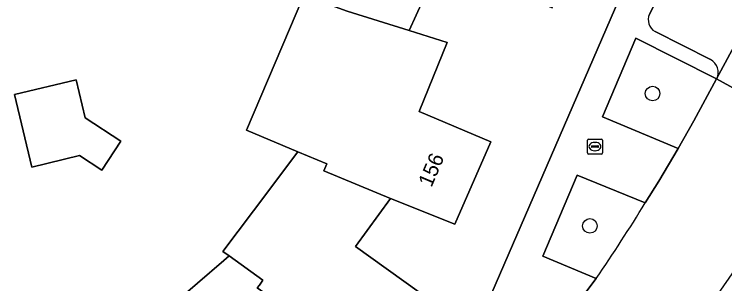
# Model space of a CAD drawing. Extents: x 162879 to 165540, y 384011 to 385181.
# Drawn here: x 164293.2 to 164340.65, y 384567.03 to 384585.06 of the extents above; entities that cross this region are included whole.
import ezdxf

# ---------------------------------------------------------------- set-up
doc = ezdxf.new("R2010")
doc.units = 0
for name, color, linetype in [('IMGEO_Boom', 7, 'Continuous'), ('IMGEO_Erf', 7, 'Continuous'), ('IMGEO_Groenvoorziening', 7, 'Continuous'), ('IMGEO_Kolk', 7, 'Continuous'), ('IMGEO_Pand', 7, 'Continuous'), ('IMGEO_Pand_nummerreeks', 7, 'Continuous'), ('IMGEO_Parkeervlak_open', 7, 'Continuous'), ('IMGEO_Rijbaan_lokaal_gesloten', 7, 'Continuous'), ('IMGEO_Voetpad_open', 7, 'Continuous')]:
    doc.layers.add(name, color=color, linetype=linetype)

msp = doc.modelspace()

# ---------------------------------------------------------------- linework, layer by layer
at = {"layer": 'IMGEO_Boom'}
for centre in [(164335.824, 384579.756), (164331.638, 384570.902)]:
    msp.add_circle(centre, 0.489, dxfattribs=at)
at = {"layer": 'IMGEO_Erf'}
for points in [[(164289.768, 384534.7), (164291.477, 384535.954), (164309.602, 384548.644), (164322.198, 384559.899), (164322.408, 384560.17), (164322.494, 384560.391), (164335.312, 384590.058), (164348.766, 384620.706), (164354.011, 384618.805), (164357.798, 384629.685), (164376.258, 384683.505)], [(164312.133, 384575.86), (164308.714, 384577.309), (164312.544, 384586.329)], [(164320.513, 384586.055), (164319.573, 384583.969), (164322.114, 384583.167), (164320.23, 384578.554), (164325.026, 384576.513), (164322.622, 384571.008), (164318.321, 384572.735), (164315.977, 384569.53), (164320.233, 384566.475), (164316.686, 384561.628), (164312.875, 384564.356), (164309.958, 384561.761), (164313.379, 384557.737), (164308.856, 384553.779), (164302.874, 384560.885), (164305.55, 384563.29), (164303.667, 384565.559), (164307.195, 384568.58), (164307.56, 384568.893), (164307.135, 384569.196), (164309.168, 384571.906), (164312.133, 384575.86)]]:
    msp.add_lwpolyline(points, dxfattribs=at)
msp.add_lwpolyline([(164299.039, 384574.626), (164297.56, 384575.598), (164294.377, 384574.838), (164293.222, 384579.68), (164297.332, 384580.66), (164297.938, 384578.119), (164300.31, 384576.562)], close=True, dxfattribs=at)
at = {"layer": 'IMGEO_Groenvoorziening'}
msp.add_lwpolyline([(164340.104, 384580.734), (164334.714, 384583.454), (164332.477, 384578.197), (164337.538, 384576.068), (164338.582, 384577.92)], close=True, dxfattribs=at)
msp.add_lwpolyline([(164335.332, 384572.438), (164330.8, 384574.293), (164328.492, 384568.885), (164332.058, 384567.39)], dxfattribs=at)
msp.add_arc((164248.158, 384625.391), 101.997, 325.34344, 328.7238, dxfattribs=at)
at = {"layer": 'IMGEO_Kolk'}
for p, q in [((164331.553, 384576.708), (164332.405, 384576.708)), ((164331.478, 384575.782), (164331.478, 384576.634)), ((164331.78, 384576.251), (164332.178, 384576.251)), ((164331.966, 384576.488), (164331.991, 384576.488)), ((164332.479, 384576.634), (164332.479, 384575.782)), ((164331.737, 384576.202), (164331.737, 384576.214)), ((164332.175, 384576.165), (164331.777, 384576.165)), ((164331.989, 384575.928), (164331.964, 384575.928)), ((164332.221, 384576.214), (164332.221, 384576.202)), ((164332.405, 384575.708), (164331.553, 384575.708))]:
    msp.add_line(p, q, dxfattribs=at)
for points in [[(164331.553, 384576.708), (164332.405, 384576.708)], [(164331.478, 384575.782), (164331.478, 384576.634)], [(164332.479, 384576.634), (164332.479, 384575.782)], [(164332.405, 384575.708), (164331.553, 384575.708)]]:
    msp.add_lwpolyline(points, dxfattribs=at)
for centre, radius, start, end in [((164331.555, 384576.632), 0.0765, 91.552, 178.448), ((164331.555, 384576.632), 0.0765, 91.552, 178.448), ((164332.403, 384576.632), 0.0765, 1.552, 88.448), ((164332.403, 384576.632), 0.0765, 1.552, 88.448), ((164331.777, 384576.211), 0.0403, 85.8775, 175.7526), ((164332.182, 384576.213), 0.0386, 1.7309, 96.639), ((164331.555, 384575.784), 0.0765, 181.552, 268.448), ((164331.555, 384575.784), 0.0765, 181.552, 268.448), ((164331.774, 384576.201), 0.0366, 178.938, 274.7102), ((164332.178, 384576.208), 0.043, 264.8664, 352.4533), ((164332.403, 384575.784), 0.0765, 271.552, 358.448), ((164332.403, 384575.784), 0.0765, 271.552, 358.448)]:
    msp.add_arc(centre, radius, start, end, dxfattribs=at)
for centre, major_axis, ratio, start_param, end_param in [((164331.965, 384576.208), (-0.387, 0.002), 0.722429, 4.712389, 7.853982), ((164331.99, 384576.208), (-0.39, 0.002), 0.717154, 1.570796, 4.712389)]:
    msp.add_ellipse(centre, major_axis=major_axis, ratio=ratio, start_param=start_param, end_param=end_param, dxfattribs=at)
at = {"layer": 'IMGEO_Pand'}
for points in [[(164332.26, 384590.583), (164323.477, 384594.508), (164319.719, 384595.991), (164316.817, 384589.492), (164308.282, 384592.106), (164302.986, 384593.728), (164301.345, 384594.231), (164300.295, 384590.803), (164312.544, 384586.329), (164315.431, 384585.274), (164319.573, 384583.969), (164320.513, 384586.055), (164321.362, 384585.676), (164322.55, 384585.638), (164323.71, 384585.833), (164324.623, 384586.848), (164324.867, 384587.395), (164329.112, 384585.498), (164330.087, 384587.681), (164330.818, 384587.355)], [(164320.23, 384578.554), (164322.114, 384583.167), (164319.573, 384583.969), (164315.431, 384585.274), (164312.544, 384586.329), (164308.714, 384577.309), (164312.133, 384575.86), (164314.063, 384575.042), (164313.871, 384574.59), (164318.321, 384572.735), (164322.622, 384571.008), (164325.026, 384576.513)], [(164300.31, 384576.562), (164297.938, 384578.119), (164297.332, 384580.66), (164293.222, 384579.68), (164294.377, 384574.838), (164297.56, 384575.598), (164299.039, 384574.626)], [(164315.977, 384569.53), (164318.321, 384572.735), (164313.871, 384574.59), (164314.063, 384575.042), (164312.133, 384575.86), (164309.168, 384571.906), (164307.135, 384569.196), (164307.56, 384568.893), (164309.806, 384567.264), (164309.565, 384566.936), (164309.426, 384566.747), (164312.875, 384564.356), (164316.686, 384561.628), (164320.233, 384566.475)], [(164309.958, 384561.761), (164312.875, 384564.356), (164309.426, 384566.747), (164309.565, 384566.936), (164309.806, 384567.264), (164307.56, 384568.893), (164307.195, 384568.58), (164303.667, 384565.559), (164305.55, 384563.29), (164302.874, 384560.885), (164308.856, 384553.779), (164313.379, 384557.737)]]:
    msp.add_lwpolyline(points, close=True, dxfattribs=at)
at = {"layer": 'IMGEO_Parkeervlak_open'}
for points in [[(164344.893, 384603.12), (164344.082, 384601.503), (164343.051, 384599.515), (164339.934, 384593.469), (164335.616, 384585.062)], [(164340.104, 384580.734), (164344.513, 384588.929)], [(164335.994, 384583.898), (164339.699, 384582.027)]]:
    msp.add_lwpolyline(points, dxfattribs=at)
for centre, radius, start, end in [((164336.459, 384584.693), 0.921, 156.3448, 239.6368), ((164339.251, 384581.177), 0.961, 332.5663, 62.2174)]:
    msp.add_arc(centre, radius, start, end, dxfattribs=at)
at = {"layer": 'IMGEO_Rijbaan_lokaal_gesloten'}
for points in [[(164344.513, 384588.929), (164340.104, 384580.734), (164341.421, 384579.992), (164344.878, 384586.425), (164349.973, 384595.917), (164353.35, 384603.566), (164356.222, 384611.177), (164358.24, 384616.924), (164367.051, 384642.631)], [(164335.56, 384560.049), (164337.174, 384561.99), (164345.968, 384574.645), (164346.406, 384575.471), (164347.121, 384576.805), (164345.808, 384577.539), (164341.421, 384579.992), (164340.104, 384580.734), (164338.582, 384577.92), (164337.538, 384576.068), (164336.233, 384573.888), (164335.332, 384572.438)], [(164332.058, 384567.39), (164329.946, 384564.569), (164327.306, 384561.255)]]:
    msp.add_lwpolyline(points, dxfattribs=at)
msp.add_arc((164248.158, 384625.391), 101.997, 325.34344, 328.7238, dxfattribs=at)
at = {"layer": 'IMGEO_Voetpad_open'}
for points in [[(164377.118, 384685.851), (164376.258, 384683.505), (164357.798, 384629.685), (164354.011, 384618.805), (164348.766, 384620.706), (164335.312, 384590.058), (164322.494, 384560.391), (164322.408, 384560.17), (164322.198, 384559.899), (164309.602, 384548.644), (164291.477, 384535.954), (164289.768, 384534.7)], [(164335.616, 384585.062), (164339.934, 384593.469), (164339.492, 384593.706), (164342.582, 384599.742), (164343.051, 384599.515), (164344.082, 384601.503)], [(164339.699, 384582.027), (164335.994, 384583.898)], [(164327.306, 384561.255), (164329.946, 384564.569), (164332.058, 384567.39), (164328.492, 384568.885), (164330.8, 384574.293), (164335.332, 384572.438), (164336.233, 384573.888), (164337.538, 384576.068), (164332.477, 384578.197), (164334.714, 384583.454), (164340.104, 384580.734)]]:
    msp.add_lwpolyline(points, dxfattribs=at)
for centre, radius, start, end in [((164336.459, 384584.693), 0.921, 156.3448, 239.6368), ((164339.251, 384581.177), 0.961, 332.5663, 62.2174)]:
    msp.add_arc(centre, radius, start, end, dxfattribs=at)

# ---------------------------------------------------------------- texts
at = {"layer": 'IMGEO_Pand_nummerreeks'}
msp.add_text('156', height=1, rotation=66.8871, dxfattribs=at).set_placement((164321.058, 384573.432))

doc.saveas('drawing.dxf')
